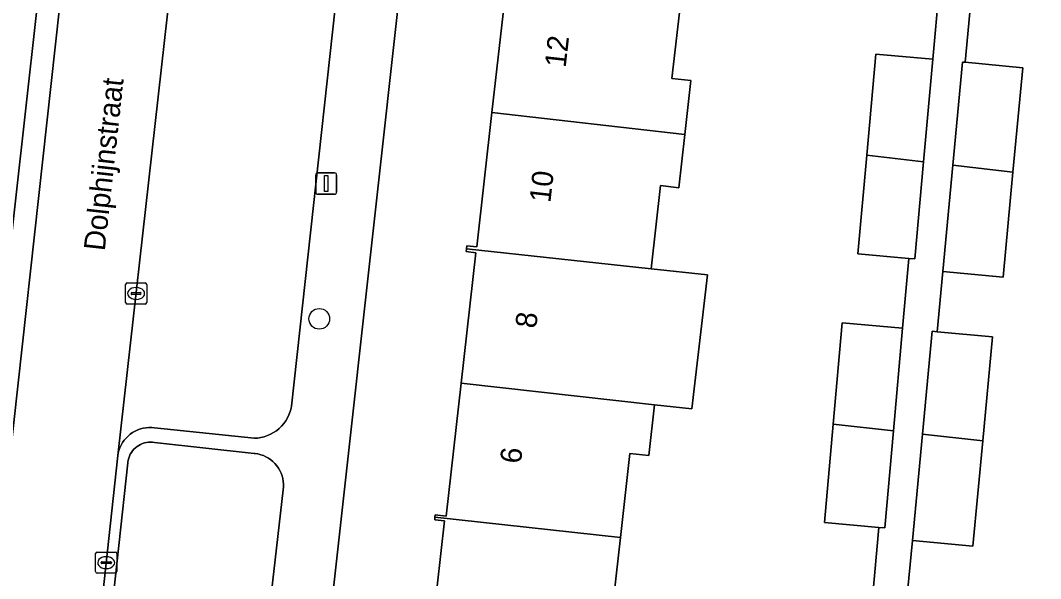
# Model space of a CAD drawing. Extents: x 161928 to 163071, y 386474 to 387428.
# Drawn here: x 162757.53 to 162805.69, y 387122.45 to 387148.8 of the extents above; entities that cross this region are included whole.
import ezdxf

# ---------------------------------------------------------------- set-up
doc = ezdxf.new("R2010")
doc.units = 0
for name, color, linetype in [('IMGEO_Boom', 7, 'Continuous'), ('IMGEO_Erf', 7, 'Continuous'), ('IMGEO_Groenvoorziening', 7, 'Continuous'), ('IMGEO_Kolk', 7, 'Continuous'), ('IMGEO_Lichtmast', 7, 'Continuous'), ('IMGEO_Openbare_ruimte_label', 7, 'Continuous'), ('IMGEO_Pand', 7, 'Continuous'), ('IMGEO_Pand_nummerreeks', 7, 'Continuous'), ('IMGEO_Parkeervlak_open', 7, 'Continuous'), ('IMGEO_Rijbaan_lokaal_open', 7, 'Continuous'), ('IMGEO_Voetpad_open', 7, 'Continuous')]:
    doc.layers.add(name, color=color, linetype=linetype)

msp = doc.modelspace()

# ---------------------------------------------------------------- linework, layer by layer
at = {"layer": 'IMGEO_Boom'}
msp.add_circle((162771.636, 387134.714), 0.489, dxfattribs=at)
at = {"layer": 'IMGEO_Erf'}
for points in [[(162754.451, 387114.888), (162761.597, 387178.818), (162757.078, 387179.322)], [(162778.405, 387176.891), (162771.32, 387113.058), (162775.653, 387112.577), (162775.676, 387112.785), (162776.147, 387112.732), (162776.855, 387119.015), (162777.549, 387125.173), (162777.085, 387125.225), (162777.099, 387125.345), (162777.112, 387125.463), (162777.628, 387125.404), (162778.335, 387131.682), (162779.028, 387137.833), (162778.57, 387137.885), (162778.585, 387138.022), (162778.601, 387138.16), (162779.07, 387138.108), (162779.784, 387144.447), (162780.484, 387150.655)], [(162797.752, 387121.524), (162798.051, 387124.866), (162795.481, 387125.096), (162795.895, 387129.734), (162796.323, 387134.521), (162799.177, 387134.267), (162799.472, 387137.569), (162797.069, 387137.783), (162797.484, 387142.433), (162797.91, 387147.205), (162800.601, 387146.965), (162800.898, 387150.288)], [(162788.715, 387149.859), (162788.286, 387146.061), (162789.184, 387145.96), (162788.897, 387143.419), (162788.613, 387140.902), (162787.742, 387141), (162787.299, 387137.075), (162789.958, 387136.787), (162789.225, 387130.46), (162787.469, 387130.651), (162787.199, 387128.256), (162786.303, 387128.357), (162785.854, 387124.384), (162785.431, 387120.637)], [(162802.398, 387149.681), (162802.128, 387146.823), (162804.848, 387146.566), (162804.383, 387141.641), (162803.916, 387136.684), (162801.078, 387136.951), (162800.81, 387134.107), (162803.423, 387133.861), (162802.96, 387128.953), (162802.492, 387123.986), (162799.64, 387124.255), (162799.364, 387121.331), (162801.995, 387121.082), (162801.534, 387116.2), (162801.067, 387111.243), (162798.168, 387111.516), (162797.819, 387108.399), (162800.95, 387108.048), (162800.331, 387102.518), (162799.712, 387096.988), (162796.634, 387097.333), (162796.545, 387096.499), (162818.858, 387094.116)]]:
    msp.add_lwpolyline(points, dxfattribs=at)
at = {"layer": 'IMGEO_Groenvoorziening'}
msp.add_lwpolyline([(162768.201, 387111.502), (162769.926, 387126.645), (162769.94, 387126.778), (162769.942, 387126.912), (162769.932, 387127.045), (162769.91, 387127.177), (162769.876, 387127.307), (162769.831, 387127.433), (162769.775, 387127.554), (162769.708, 387127.67), (162769.631, 387127.78), (162769.545, 387127.882), (162769.45, 387127.976), (162769.347, 387128.061), (162769.236, 387128.137), (162769.12, 387128.202), (162768.998, 387128.257), (162768.871, 387128.301), (162768.741, 387128.333), (162768.609, 387128.353), (162768.56, 387128.358), (162763.862, 387128.879), (162763.766, 387128.891), (162763.668, 387128.895), (162763.571, 387128.89), (162763.475, 387128.877), (162763.38, 387128.855), (162763.288, 387128.824), (162763.198, 387128.786), (162763.113, 387128.739), (162763.032, 387128.685), (162762.956, 387128.625), (162762.886, 387128.557), (162762.822, 387128.484), (162762.765, 387128.405), (162762.715, 387128.321), (162762.673, 387128.234), (162762.639, 387128.142), (162762.613, 387128.049), (162762.596, 387127.953), (162762.592, 387127.921), (162760.898, 387112.309)], dxfattribs=at)
at = {"layer": 'IMGEO_Kolk'}
for p, q in [((162762.489, 387135.485), (162762.489, 387136.337)), ((162762.564, 387136.411), (162763.416, 387136.411)), ((162762.977, 387136.191), (162763.002, 387136.191)), ((162763.49, 387136.337), (162763.49, 387135.485)), ((162762.748, 387135.905), (162762.748, 387135.917)), ((162763.186, 387135.868), (162762.788, 387135.868)), ((162762.791, 387135.954), (162763.189, 387135.954)), ((162763.232, 387135.917), (162763.232, 387135.905)), ((162763.416, 387135.411), (162762.564, 387135.411)), ((162763, 387135.631), (162762.975, 387135.631)), ((162761.076, 387122.778), (162761.076, 387123.63)), ((162761.151, 387123.704), (162762.003, 387123.704)), ((162762.077, 387123.63), (162762.077, 387122.778)), ((162761.335, 387123.198), (162761.335, 387123.21)), ((162761.773, 387123.161), (162761.375, 387123.161)), ((162761.378, 387123.247), (162761.776, 387123.247)), ((162761.564, 387123.484), (162761.589, 387123.484)), ((162761.819, 387123.21), (162761.819, 387123.198)), ((162762.003, 387122.704), (162761.151, 387122.704)), ((162761.587, 387122.924), (162761.562, 387122.924))]:
    msp.add_line(p, q, dxfattribs=at)
for points in [[(162762.489, 387135.485), (162762.489, 387136.337)], [(162762.564, 387136.411), (162763.416, 387136.411)], [(162763.49, 387136.337), (162763.49, 387135.485)], [(162763.416, 387135.411), (162762.564, 387135.411)], [(162761.076, 387122.778), (162761.076, 387123.63)], [(162761.151, 387123.704), (162762.003, 387123.704)], [(162762.077, 387123.63), (162762.077, 387122.778)], [(162762.003, 387122.704), (162761.151, 387122.704)]]:
    msp.add_lwpolyline(points, dxfattribs=at)
for centre, radius, start, end in [((162762.566, 387136.335), 0.0765, 91.552, 178.448), ((162762.566, 387136.335), 0.0765, 91.552, 178.448), ((162763.414, 387136.335), 0.0765, 1.552, 88.448), ((162763.414, 387136.335), 0.0765, 1.552, 88.448), ((162762.788, 387135.914), 0.0403, 85.8775, 175.7526), ((162762.785, 387135.904), 0.0366, 178.938, 274.7102), ((162763.189, 387135.911), 0.043, 264.8664, 352.4533), ((162763.193, 387135.916), 0.0386, 1.7309, 96.639), ((162762.566, 387135.487), 0.0765, 181.552, 268.448), ((162762.566, 387135.487), 0.0765, 181.552, 268.448), ((162763.414, 387135.487), 0.0765, 271.552, 358.448), ((162763.414, 387135.487), 0.0765, 271.552, 358.448), ((162761.153, 387123.628), 0.0765, 91.552, 178.448), ((162761.153, 387123.628), 0.0765, 91.552, 178.448), ((162762.001, 387123.628), 0.0765, 1.552, 88.448), ((162762.001, 387123.628), 0.0765, 1.552, 88.448), ((162761.375, 387123.207), 0.0403, 85.8775, 175.7526), ((162761.372, 387123.197), 0.0366, 178.938, 274.7102), ((162761.776, 387123.204), 0.043, 264.8664, 352.4533), ((162761.78, 387123.209), 0.0386, 1.7309, 96.639), ((162761.153, 387122.78), 0.0765, 181.552, 268.448), ((162761.153, 387122.78), 0.0765, 181.552, 268.448), ((162762.001, 387122.78), 0.0765, 271.552, 358.448), ((162762.001, 387122.78), 0.0765, 271.552, 358.448)]:
    msp.add_arc(centre, radius, start, end, dxfattribs=at)
for centre, major_axis, ratio, start_param, end_param in [((162762.976, 387135.911), (-0.387, 0.002), 0.722429, 4.712389, 7.853982), ((162763.001, 387135.911), (-0.39, 0.002), 0.717154, 1.570796, 4.712389), ((162761.563, 387123.204), (-0.387, 0.002), 0.722429, 4.712389, 7.853982), ((162761.588, 387123.204), (-0.39, 0.002), 0.717154, 1.570796, 4.712389)]:
    msp.add_ellipse(centre, major_axis=major_axis, ratio=ratio, start_param=start_param, end_param=end_param, dxfattribs=at)
at = {"layer": 'IMGEO_Lichtmast'}
for p, q in [((162771.466, 387140.698), (162771.466, 387141.498)), ((162771.466, 387141.498), (162771.466, 387140.698)), ((162771.566, 387141.598), (162772.356, 387141.598)), ((162772.356, 387141.598), (162771.566, 387141.598)), ((162772.456, 387141.498), (162772.456, 387140.698)), ((162772.456, 387140.698), (162772.456, 387141.498)), ((162772.356, 387140.598), (162771.566, 387140.598)), ((162771.566, 387140.598), (162772.356, 387140.598))]:
    msp.add_line(p, q, dxfattribs=at)
msp.add_lwpolyline([(162771.886, 387141.473), (162772.036, 387141.473), (162772.036, 387140.723), (162771.886, 387140.723), (162771.886, 387141.473)], dxfattribs=at)
for centre, start, end in [((162771.566, 387141.498), 90, 180), ((162771.566, 387141.498), 90, 180), ((162772.356, 387141.498), 0, 90), ((162772.356, 387141.498), 360, 90), ((162771.566, 387140.698), 180, 270), ((162771.566, 387140.698), 180, 270), ((162772.356, 387140.698), 270, 0), ((162772.356, 387140.698), 270, 0)]:
    msp.add_arc(centre, 0.1, start, end, dxfattribs=at)
at = {"layer": 'IMGEO_Pand'}
for points in [[(162788.897, 387143.419), (162789.184, 387145.96), (162788.286, 387146.061), (162788.715, 387149.859), (162780.066, 387150.837), (162780.051, 387150.704), (162780.484, 387150.655), (162779.784, 387144.447)], [(162800.601, 387146.965), (162797.91, 387147.205), (162797.484, 387142.433), (162800.169, 387142.125)], [(162804.848, 387146.566), (162802.128, 387146.823), (162802.01, 387146.834), (162801.551, 387141.966), (162804.383, 387141.641)], [(162779.784, 387144.447), (162779.07, 387138.108), (162778.601, 387138.16), (162778.585, 387138.022), (162787.299, 387137.075), (162787.742, 387141), (162788.613, 387140.902), (162788.897, 387143.419)], [(162800.169, 387142.125), (162797.484, 387142.433), (162797.069, 387137.783), (162799.472, 387137.569), (162799.759, 387137.543)], [(162801.551, 387141.966), (162801.078, 387136.951), (162803.916, 387136.684), (162804.383, 387141.641)], [(162789.225, 387130.46), (162789.958, 387136.787), (162787.299, 387137.075), (162778.585, 387138.022), (162778.57, 387137.885), (162779.028, 387137.833), (162778.335, 387131.682), (162787.469, 387130.651)], [(162798.744, 387129.424), (162799.177, 387134.267), (162796.323, 387134.521), (162795.895, 387129.734)], [(162803.423, 387133.861), (162800.81, 387134.107), (162800.571, 387134.13), (162800.113, 387129.272), (162802.96, 387128.953)], [(162785.854, 387124.384), (162786.303, 387128.357), (162787.199, 387128.256), (162787.469, 387130.651), (162778.335, 387131.682), (162777.628, 387125.404), (162777.112, 387125.463), (162777.099, 387125.345)], [(162798.744, 387129.424), (162795.895, 387129.734), (162795.481, 387125.096), (162798.051, 387124.866), (162798.335, 387124.841)], [(162800.113, 387129.272), (162799.64, 387124.255), (162802.492, 387123.986), (162802.96, 387128.953)], [(162777.099, 387125.345), (162777.085, 387125.225), (162777.549, 387125.173), (162776.855, 387119.015), (162786.043, 387117.977), (162786.332, 387120.535), (162785.431, 387120.637), (162785.854, 387124.384)]]:
    msp.add_lwpolyline(points, close=True, dxfattribs=at)
at = {"layer": 'IMGEO_Parkeervlak_open'}
msp.add_lwpolyline([(162765.934, 387162.134), (162762.128, 387128.254), (162762.147, 387128.368), (162762.18, 387128.5), (162762.225, 387128.628), (162762.281, 387128.751), (162762.347, 387128.869), (162762.424, 387128.981), (162762.511, 387129.085), (162762.607, 387129.181), (162762.711, 387129.269), (162762.822, 387129.346), (162762.94, 387129.414), (162763.063, 387129.47), (162763.191, 387129.515), (162763.322, 387129.549), (162763.456, 387129.571), (162763.591, 387129.581), (162763.727, 387129.578), (162763.862, 387129.564), (162768.561, 387129.077), (162768.722, 387129.086), (162768.882, 387129.109), (162769.039, 387129.147), (162769.192, 387129.199), (162769.34, 387129.263), (162769.481, 387129.341), (162769.615, 387129.431), (162769.74, 387129.533), (162769.856, 387129.646), (162769.961, 387129.768), (162770.055, 387129.9), (162770.136, 387130.039), (162770.205, 387130.185), (162770.261, 387130.336), (162770.303, 387130.492), (162770.322, 387130.593), (162773.3, 387157.734)], dxfattribs=at)
at = {"layer": 'IMGEO_Rijbaan_lokaal_open'}
msp.add_lwpolyline([(162762.128, 387128.254), (162765.934, 387162.134), (162767.729, 387178.115), (162762.605, 387178.7), (162761.71, 387170.7), (162754.072, 387101.381), (162759.158, 387100.83)], close=True, dxfattribs=at)
at = {"layer": 'IMGEO_Voetpad_open'}
msp.add_lwpolyline([(162761.71, 387170.7), (162762.605, 387178.7), (162761.597, 387178.818), (162754.451, 387114.888), (162754.28, 387113.362), (162753.151, 387103.259), (162753.12, 387103.157), (162753.053, 387102.978), (162752.97, 387102.807), (162752.872, 387102.643), (162752.76, 387102.489), (162752.635, 387102.345), (162752.497, 387102.213), (162752.348, 387102.094), (162752.189, 387101.989), (162752.021, 387101.898), (162751.845, 387101.823), (162751.664, 387101.764), (162751.478, 387101.721), (162751.289, 387101.695), (162751.099, 387101.686), (162750.908, 387101.694), (162754.072, 387101.381)], close=True, dxfattribs=at)
for points in [[(162771.32, 387113.058), (162778.405, 387176.891)], [(162773.3, 387157.734), (162770.322, 387130.593), (162770.303, 387130.492), (162770.261, 387130.336), (162770.205, 387130.185), (162770.136, 387130.039), (162770.055, 387129.9), (162769.961, 387129.768), (162769.856, 387129.646), (162769.74, 387129.533), (162769.615, 387129.431), (162769.481, 387129.341), (162769.34, 387129.263), (162769.192, 387129.199), (162769.039, 387129.147), (162768.882, 387129.109), (162768.722, 387129.086), (162768.561, 387129.077), (162763.862, 387129.564), (162763.727, 387129.578), (162763.591, 387129.581), (162763.456, 387129.571), (162763.322, 387129.549), (162763.191, 387129.515), (162763.063, 387129.47), (162762.94, 387129.414), (162762.822, 387129.346), (162762.711, 387129.269), (162762.607, 387129.181), (162762.511, 387129.085), (162762.424, 387128.981), (162762.347, 387128.869), (162762.281, 387128.751), (162762.225, 387128.628), (162762.18, 387128.5), (162762.147, 387128.368), (162762.128, 387128.254), (162759.158, 387100.83)], [(162800.898, 387150.288), (162800.601, 387146.965), (162800.169, 387142.125), (162799.759, 387137.543), (162799.472, 387137.569), (162799.177, 387134.267), (162798.744, 387129.424), (162798.335, 387124.841), (162798.051, 387124.866), (162797.752, 387121.524)], [(162799.364, 387121.331), (162799.64, 387124.255), (162800.113, 387129.272), (162800.571, 387134.13), (162800.81, 387134.107), (162801.078, 387136.951), (162801.551, 387141.966), (162802.01, 387146.834), (162802.128, 387146.823), (162802.398, 387149.681)], [(162760.898, 387112.309), (162762.592, 387127.921), (162762.596, 387127.953), (162762.613, 387128.049), (162762.639, 387128.142), (162762.673, 387128.234), (162762.715, 387128.321), (162762.765, 387128.405), (162762.822, 387128.484), (162762.886, 387128.557), (162762.956, 387128.625), (162763.032, 387128.685), (162763.113, 387128.739), (162763.198, 387128.786), (162763.288, 387128.824), (162763.38, 387128.855), (162763.475, 387128.877), (162763.571, 387128.89), (162763.668, 387128.895), (162763.766, 387128.891), (162763.862, 387128.879), (162768.56, 387128.358), (162768.609, 387128.353), (162768.741, 387128.333), (162768.871, 387128.301), (162768.998, 387128.257), (162769.12, 387128.202), (162769.236, 387128.137), (162769.347, 387128.061), (162769.45, 387127.976), (162769.545, 387127.882), (162769.631, 387127.78), (162769.708, 387127.67), (162769.775, 387127.554), (162769.831, 387127.433), (162769.876, 387127.307), (162769.91, 387127.177), (162769.932, 387127.045), (162769.942, 387126.912), (162769.94, 387126.778), (162769.926, 387126.645), (162768.201, 387111.502)]]:
    msp.add_lwpolyline(points, dxfattribs=at)

# ---------------------------------------------------------------- texts
at = {"layer": 'IMGEO_Openbare_ruimte_label'}
msp.add_text('Dolphijnstraat', height=1, rotation=83.7421, dxfattribs=at).set_placement((162761.507, 387137.892))
at = {"layer": 'IMGEO_Pand_nummerreeks'}
for s, p in [('12', (162783.266, 387146.547)), ('10', (162782.545, 387140.167)), ('8', (162781.876, 387134.238)), ('6', (162781.155, 387127.847))]:
    msp.add_text(s, height=1, rotation=83.5577, dxfattribs=at).set_placement(p)

doc.saveas('drawing.dxf')
